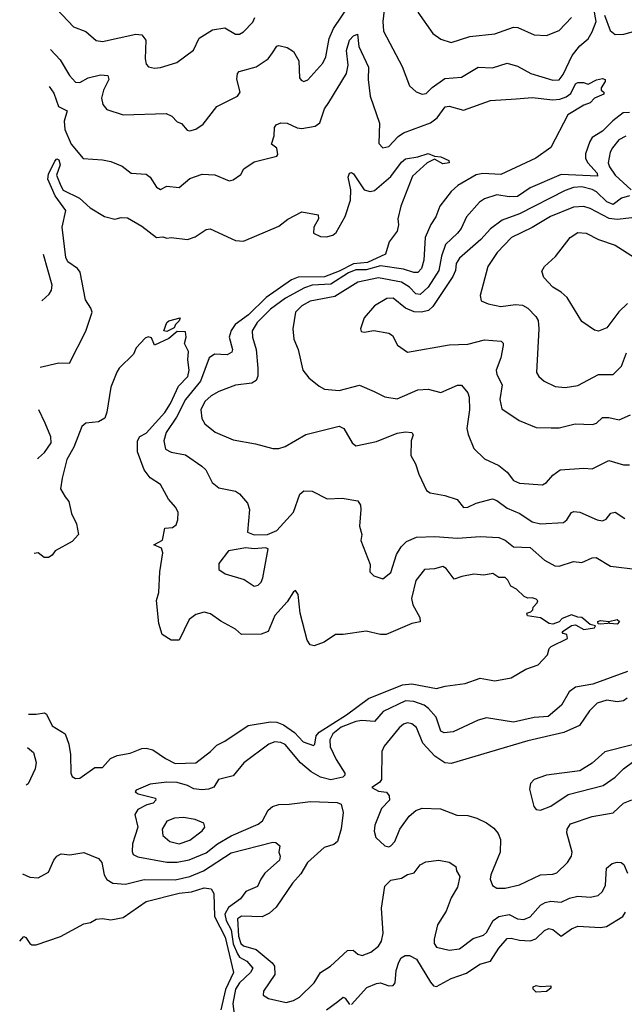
# Model space of a CAD drawing. Extents: x 1690054 to 1842981, y 782881 to 914114.
# Tile 297 of 656: x 1694406 to 1697319, y 902832 to 907574. Entities that reach past the tile are written whole.
import ezdxf

# ---------------------------------------------------------------- set-up
doc = ezdxf.new("R2010")
doc.units = 0

msp = doc.modelspace()

# ---------------------------------------------------------------- linework, layer by layer
at = {"layer": '0CON10XD'}
for points in [[(1694554, 907430), (1694600.9, 907380.9), (1694646.5, 907305), (1694675, 907273.5), (1694695, 907270.8), (1694735, 907293.5), (1694795, 907307.6), (1694831.2, 907305), (1694835.6, 907285), (1694809.5, 907235), (1694799.5, 907195), (1694806.5, 907165), (1694825, 907141.9), (1694904.2, 907115.8), (1695111.2, 907121.2), (1695139.1, 907109.1), (1695165, 907082), (1695185, 907073.8), (1695212.1, 907042.1), (1695225, 907038), (1695254.2, 907045.8), (1695289.7, 907070.3), (1695356.2, 907155), (1695456, 907205), (1695468.1, 907225), (1695452.8, 907287.2), (1695455.5, 907314.5), (1695464.2, 907325), (1695545, 907346.9), (1695603.5, 907385), (1695624.1, 907414.1), (1695645, 907446.2), (1695655, 907448.8), (1695695, 907439.2), (1695725, 907420.6), (1695751.2, 907375), (1695754.3, 907294.3), (1695762.1, 907282.1), (1695775, 907276), (1695795, 907284), (1695866.9, 907365), (1695881.5, 907395), (1695897.6, 907482.4), (1695918.3, 907531.7), (1696001.6, 907655)], [(1696168.1, 907678.1), (1696155.3, 907565), (1696158.8, 907518.8), (1696248.8, 907348.8), (1696284.2, 907255), (1696316.8, 907226.8), (1696345, 907214.4), (1696365, 907218.6), (1696393.4, 907246.6), (1696455, 907290), (1696535, 907296.9), (1696615, 907344.4), (1696685, 907341.9), (1696755, 907364.4), (1696805, 907350.5), (1696868.8, 907315), (1696975, 907283.2), (1697005, 907284.6), (1697025, 907309.6), (1697068, 907402), (1697105, 907448.2), (1697145, 907480.8), (1697165, 907515.4), (1697183.3, 907565), (1697173.1, 907626.9)], [(1694585, 907624.4), (1694665, 907539.4), (1694725, 907517.5), (1694775, 907473.1), (1694805, 907468.9), (1694965, 907503.8), (1694995, 907501.1), (1695013.5, 907475), (1695010, 907385), (1695015, 907360), (1695027, 907347), (1695055, 907340.8), (1695084.2, 907344.2), (1695162.3, 907367.7), (1695242.9, 907427.1), (1695271.1, 907485), (1695335, 907525.4), (1695395, 907534.5), (1695445, 907504.4), (1695465, 907504.4), (1695485, 907515.6), (1695528.8, 907561.2), (1695538.2, 907585)], [(1696325, 907610), (1696397.4, 907507.4), (1696435, 907479.5), (1696485, 907464.5), (1696575, 907492.8), (1696695, 907505.3), (1696785, 907537.5), (1696805.9, 907535.9), (1696885, 907500.9), (1696945, 907497.8), (1697005, 907521.9), (1697065.5, 907585)], [(1697223.5, 907595), (1697252, 907522), (1697275, 907503.2), (1697316.5, 907503.5), (1697375, 907520.5)], [(1694547.5, 907251.9), (1694570.3, 907220.3), (1694593.3, 907155), (1694635.3, 907135.3), (1694620, 907085), (1694622.5, 907045), (1694653.6, 906975), (1694711.2, 906905), (1694805, 906899.5), (1694845, 906890.9), (1694898.8, 906868.8), (1694942.5, 906835), (1695015, 906830), (1695033.9, 906815), (1695065, 906766.9), (1695085, 906755.6), (1695115, 906771.4), (1695175, 906765.6), (1695225, 906808.8), (1695285, 906829.6), (1695346, 906826), (1695415, 906797.5), (1695435, 906802), (1695471.2, 906828.8), (1695486.2, 906855), (1695535, 906889.2), (1695645, 906916.7), (1695650, 906925), (1695645.6, 906955), (1695620, 906975), (1695631.8, 907015), (1695633.8, 907055), (1695642.5, 907067.5), (1695665, 907076.9), (1695695, 907075.6), (1695742.9, 907052.9), (1695765, 907048.9), (1695829.8, 907060.2), (1695852.5, 907077.5), (1695875.4, 907145), (1695894.8, 907175.2), (1695980, 907315), (1695988.4, 907355), (1695980.8, 907425), (1695994.7, 907475), (1696015, 907496.4), (1696033.6, 907503.6), (1696040, 907445), (1696085.9, 907345), (1696085.8, 907285.8), (1696095.4, 907205), (1696140, 907075), (1696137.2, 906977.2), (1696155, 906956.9), (1696185, 906963.5), (1696229.3, 907010.7), (1696255, 907029.3), (1696385, 907076.4), (1696418.2, 907101.8), (1696455.4, 907154.6), (1696475, 907156.8), (1696545, 907137.9), (1696675, 907184.6), (1696797.8, 907192.2), (1696875, 907199.4), (1696975, 907187.5), (1697009.4, 907190.6), (1697038.5, 907201.5), (1697061, 907219), (1697084.4, 907265), (1697095, 907270.8), (1697122, 907272), (1697145, 907263.3), (1697185, 907283.3), (1697215, 907290), (1697227.5, 907285), (1697226.7, 907276.7), (1697207.5, 907245), (1697207.5, 907235), (1697220, 907225), (1697221.2, 907215), (1697175, 907196.5), (1697155, 907172.8), (1697125, 907161.8), (1697047.1, 907115), (1696965, 906958), (1696893.8, 906906.2), (1696725, 906828.7), (1696637.3, 906832.7), (1696605, 906827.2), (1696517.9, 906775), (1696485, 906746.4), (1696430.7, 906675), (1696410.7, 906625), (1696386.8, 906586.8), (1696360, 906525), (1696353.8, 906415), (1696341.4, 906375), (1696325, 906356.6), (1696305, 906356.2), (1696255, 906372.9), (1696145, 906387.9), (1696075, 906368.5), (1696025, 906369), (1695991, 906355), (1695905, 906300.6), (1695815.6, 906294.4), (1695777.8, 906282.2), (1695686.9, 906233.1), (1695615, 906180), (1695549.7, 906115), (1695526.7, 906075), (1695526.9, 906045), (1695546, 905985), (1695553.5, 905895), (1695552.9, 905857.1), (1695545, 905835.8), (1695525, 905823.3), (1695445, 905813.3), (1695365, 905782.9), (1695327.9, 905762.1), (1695297.8, 905735), (1695279.3, 905695), (1695283.4, 905653.4), (1695297.8, 905627.8), (1695347.9, 905587.9), (1695435, 905549.5), (1695541.7, 905531.7), (1695625, 905508.1), (1695655, 905508.1), (1695685, 905518.8), (1695785, 905576.2), (1695945, 905615.5), (1695967.5, 905605), (1696007.5, 905535), (1696025, 905521.4), (1696125, 905542.1), (1696225, 905582.2), (1696265, 905588.9), (1696295, 905586), (1696301.2, 905575), (1696292, 905545), (1696290, 905475), (1696313.9, 905433.9), (1696329.2, 905385), (1696366.4, 905306.4), (1696384.3, 905294.3), (1696455, 905282.5), (1696513.6, 905263.6), (1696544.5, 905224.5), (1696565, 905225.6), (1696605, 905245.4), (1696685, 905265.6), (1696705, 905258.1), (1696755, 905221.1), (1696815.3, 905195.3), (1696875, 905155.9), (1696915, 905145.2), (1697027.2, 905152.8), (1697042.9, 905165), (1697065, 905200), (1697075.7, 905204.3), (1697105, 905201.1), (1697188, 905165), (1697215, 905160.6), (1697232.4, 905167.6), (1697255, 905196.7), (1697275, 905201.2), (1697322.1, 905172.1)], [(1697345, 907126.5), (1697314.1, 907125.9), (1697263.5, 907086.5), (1697215, 907037.1), (1697165, 907007.1), (1697152.5, 906987.5), (1697133, 906927), (1697133.2, 906905), (1697143.5, 906885), (1697188.3, 906835), (1697189.8, 906820.2), (1697015, 906828.3), (1696865.6, 906764.4), (1696805, 906722), (1696765, 906720), (1696705, 906730.6), (1696645, 906710.7), (1696621.8, 906695), (1696559.5, 906625), (1696532.7, 906567.3), (1696514.8, 906545.2), (1696458.5, 906491.5), (1696438.3, 906435), (1696426, 906365), (1696375, 906285.8), (1696335, 906250.5), (1696315, 906254.2), (1696284.2, 906285), (1696245, 906309.7), (1696135, 906330.4), (1696035, 906309.7), (1695925, 906240.8), (1695805, 906217.9), (1695765.5, 906195), (1695734.4, 906165), (1695722.2, 906085), (1695726.9, 906035), (1695747.5, 905985), (1695770, 905885), (1695799.1, 905849.1), (1695848.3, 905808.3), (1695875, 905794.3), (1695945, 905788.2), (1696043.9, 905813.9), (1696113.6, 905783.6), (1696165, 905758.1), (1696225, 905747.8), (1696325, 905790.5), (1696375, 905794.7), (1696435, 905778.9), (1696516.2, 905813.8), (1696535, 905813.5), (1696565, 905775.8), (1696572.1, 905755), (1696573.9, 905695), (1696560.5, 905605), (1696566.3, 905576.3), (1696595, 905508.8), (1696645, 905459.4), (1696715, 905426.7), (1696754.4, 905395), (1696785.7, 905355), (1696815, 905341.5), (1696925, 905333.3), (1696945, 905344.3), (1696975, 905379.4), (1697010, 905405), (1697125, 905414.5), (1697165, 905410.6), (1697245, 905450), (1697315, 905429.1), (1697345, 905429.4)], [(1697326.6, 907013.4), (1697293.5, 906995), (1697262.8, 906957.2), (1697251.4, 906935), (1697242.1, 906885), (1697248.6, 906865), (1697275.2, 906825), (1697352.9, 906755)], [(1694504.1, 905900.1), (1694595, 905920.8), (1694645, 905920), (1694725, 906074), (1694755.4, 906165), (1694749.2, 906185), (1694722.6, 906225), (1694697.2, 906357.2), (1694685, 906375.3), (1694637.8, 906407.8), (1694627.8, 906427.8), (1694610.2, 906575), (1694628.7, 906655), (1694576.6, 906725), (1694541.3, 906805), (1694545, 906830.5), (1694575, 906893.1), (1694585, 906902.9), (1694595, 906898.6), (1694600.6, 906875), (1694583, 906825), (1694603.7, 906773.7), (1694615, 906752.9), (1694693.6, 906713.6), (1694745, 906667.1), (1694815, 906626), (1694865, 906612.9), (1694895, 906620.5), (1694925, 906620), (1694995, 906578.6), (1695065, 906524.3), (1695095, 906528.1), (1695115, 906521.4), (1695135, 906524.3), (1695215, 906515.5), (1695251.7, 906528.3), (1695305, 906562.9), (1695323, 906567), (1695445, 906510.5), (1695485, 906506.4), (1695655, 906579.2), (1695697.6, 906612.4), (1695765, 906648.6), (1695843.6, 906633.6), (1695845.6, 906615), (1695823.1, 906575), (1695822, 906545), (1695855, 906530), (1695885, 906528.1), (1695915, 906535.6), (1695930.8, 906549.2), (1695973.7, 906626.3), (1696000, 906705), (1696001.1, 906755), (1695988.4, 906815), (1695995, 906834.4), (1696005, 906837.5), (1696015, 906831.4), (1696065, 906754.4), (1696095, 906745.5), (1696115, 906750.5), (1696195, 906819.2), (1696245, 906887.5), (1696265, 906903.8), (1696325, 906912.5), (1696375, 906929.4), (1696405, 906915.7), (1696435, 906913.5), (1696473.8, 906895), (1696475.8, 906885), (1696445, 906879.2), (1696405, 906902.5), (1696370, 906885), (1696299.5, 906820.5), (1696241.9, 906675), (1696227.5, 906615), (1696231.4, 906585), (1696225.6, 906555), (1696186.6, 906503.4), (1696168.2, 906445), (1696081.8, 906405), (1696015, 906398.1), (1695945, 906362.1), (1695875, 906335.8), (1695747.1, 906332.9), (1695715, 906321.6), (1695593.5, 906236.5), (1695507.8, 906152.2), (1695444.9, 906105.1), (1695425, 906076.6), (1695416, 906045), (1695431.2, 905985), (1695428.3, 905971.7), (1695405, 905959.4), (1695345, 905962.1), (1695319.4, 905945), (1695277.8, 905832.2), (1695205, 905744.7), (1695160.9, 905659.1), (1695111.8, 905585), (1695101.1, 905545), (1695109.2, 905505), (1695135, 905491.5), (1695205, 905477.3), (1695284, 905424), (1695302.2, 905405), (1695333.3, 905345), (1695365, 905318.9), (1695445, 905302.9), (1695465, 905290), (1695504.3, 905245), (1695513.3, 905215), (1695504, 905105), (1695535, 905093), (1695600, 905095), (1695645, 905113.3), (1695725, 905202), (1695755, 905288), (1695775, 905304.2), (1695815, 905302.5), (1695886.8, 905266.8), (1695959.1, 905269.1), (1696035, 905256), (1696048, 905235), (1696050, 905215), (1696043.8, 905135), (1696054, 905095), (1696049.4, 905065), (1696095, 904950), (1696093.8, 904915), (1696112.5, 904895), (1696155, 904880), (1696195, 904912), (1696221.8, 904998.2), (1696244.5, 905035.5), (1696270.1, 905059.9), (1696318.3, 905081.7), (1696405.9, 905084.1), (1696515, 905077), (1696625, 905084.8), (1696715, 905079.5), (1696745, 905067.5), (1696785, 905035.4), (1696865, 905031.2), (1696935, 904971.1), (1696985, 904942.9), (1697005, 904942.1), (1697075, 904964.3), (1697115, 904958.8), (1697165, 904982), (1697183.9, 904983.9), (1697252.2, 904942.2), (1697386.3, 904926.3)], [(1697345, 906726.2), (1697306, 906714), (1697265, 906683.2), (1697235, 906696.1), (1697185, 906744.3), (1697165, 906755.6), (1697115, 906768.3), (1697074.8, 906765.2), (1697035, 906750.3), (1696815, 906638.7), (1696731.5, 906608.5), (1696675, 906567.2), (1696627.8, 906515), (1696525.5, 906424.5), (1696509.9, 906400.1), (1696505.2, 906365), (1696493.6, 906336.4), (1696397.3, 906192.7), (1696376.5, 906173.5), (1696342.5, 906165), (1696307.4, 906167.4), (1696264.6, 906184.6), (1696205, 906232.2), (1696175, 906230.5), (1696116, 906195), (1696065, 906138), (1696048.8, 906085), (1696052, 906072), (1696065, 906068.8), (1696112.7, 906077.3), (1696184.2, 906064.2), (1696202.3, 906052.3), (1696225.8, 906005.8), (1696275, 905972.9), (1696475, 906008.2), (1696565, 906010.7), (1696645, 906031.2), (1696726.7, 906025), (1696735.6, 906015.6), (1696735.6, 906005), (1696724.3, 905945), (1696701.8, 905885), (1696705.5, 905865), (1696730.9, 905815), (1696718.9, 905745), (1696729.8, 905699.8), (1696812.6, 905642.6), (1696895, 905609.2), (1696967.5, 905607.5), (1697005, 905607.8), (1697082.1, 905627.9), (1697165.8, 905624.2), (1697185, 905630), (1697215, 905657.1), (1697245, 905658.1), (1697295, 905646.9), (1697349.5, 905670.5)], [(1697355, 906618.7), (1697285, 906611.2), (1697245.9, 906615.9), (1697155.5, 906665), (1697125, 906673.8), (1697075, 906671.6), (1696963.4, 906626.6), (1696875, 906573.6), (1696775.6, 906525), (1696706.9, 906453.1), (1696661.5, 906385), (1696624.4, 906245), (1696629.1, 906219.1), (1696663.3, 906205), (1696725, 906193.2), (1696795, 906202.5), (1696829.1, 906199.1), (1696854.5, 906185), (1696893.6, 906143.6), (1696904.7, 906124.7), (1696907.1, 906085), (1696895.5, 905875), (1696907.5, 905855), (1696932.6, 905832.6), (1696986.6, 905806.6), (1697035, 905802.3), (1697095, 905811.2), (1697195, 905864.4), (1697265.4, 905864.6), (1697306.4, 905905), (1697330.7, 905969.3)], [(1697335, 906206.2), (1697293.3, 906166.7), (1697235, 906089.4), (1697195.8, 906074.2), (1697175, 906079.2), (1697115, 906120), (1697044.4, 906235), (1697015, 906262.1), (1696975.7, 906285), (1696931.7, 906331.7), (1696922.3, 906362.3), (1696934.2, 906385), (1696987.1, 906432.9), (1697058.6, 906525), (1697095, 906548.9), (1697135, 906546), (1697195.8, 906515), (1697275, 906488.5), (1697368.7, 906428.7)], [(1694513.2, 906219.1), (1694548.5, 906251.5), (1694559.3, 906270.7), (1694562.2, 906295), (1694519.7, 906442.7)], [(1695115, 906072.5), (1695100, 906075), (1695115.5, 906115), (1695125, 906123.8), (1695178.3, 906138.3), (1695175, 906123.3), (1695156.2, 906105), (1695150, 906090), (1695115, 906072.5)], [(1694448.2, 904228.8), (1694485, 904228.8), (1694525.4, 904235.4), (1694535, 904229.2), (1694562.1, 904172.1), (1694625.3, 904135), (1694642.4, 904085), (1694650.4, 904035), (1694651.9, 903945), (1694659.1, 903929.1), (1694675, 903919.2), (1694695, 903920.8), (1694767.9, 903972.1), (1694805, 903972.5), (1694843.9, 904016.1), (1694875, 904030.4), (1694938.3, 904041.7), (1694995, 904063.4), (1695014.6, 904064.6), (1695047.1, 904057.1), (1695108.2, 904015), (1695155, 903991.4), (1695255, 903994.6), (1695325, 904048.5), (1695355, 904079.3), (1695395, 904098.4), (1695506, 904174), (1695615, 904192.7), (1695645, 904190.8), (1695677.2, 904177.2), (1695730.3, 904140.3), (1695771.9, 904095), (1695821.4, 904078.6), (1695827.4, 904085), (1695833.9, 904125), (1695848.4, 904141.6), (1695980.7, 904225), (1696086.1, 904303.9), (1696249.8, 904370.2), (1696295.2, 904375.2), (1696415, 904352.9), (1696455.7, 904364.3), (1696552.7, 904377.3), (1696625, 904402), (1696695, 904390), (1696775, 904403.3), (1696845, 904446), (1696905, 904466.7), (1696950, 904515), (1696957.5, 904545), (1696967.5, 904555), (1697045.9, 904594.1), (1697043, 904613), (1697025, 904617.5), (1697020, 904625), (1697065, 904656.5), (1697085, 904658.9), (1697125, 904636), (1697175.8, 904645), (1697180, 904655), (1697155, 904661.1), (1697115, 904694.5), (1697095, 904695.6), (1697065, 904707.5), (1697020.2, 904689.8), (1697005, 904674.2), (1696975, 904662), (1696957.5, 904665), (1696915, 904692.5), (1696853, 904703), (1696850, 904715), (1696868.3, 904721.7), (1696878.3, 904731.7), (1696880, 904745), (1696900, 904765), (1696902.5, 904775), (1696895, 904782.5), (1696875, 904790), (1696855, 904787.5), (1696836.4, 904796.4), (1696800.5, 904830.5), (1696772.5, 904845), (1696757.5, 904875), (1696745, 904886.7), (1696715, 904887.5), (1696685.7, 904905.7), (1696642.3, 904897.7), (1696595, 904902.5), (1696537.2, 904892.8), (1696499.3, 904879.3), (1696460.9, 904930.9), (1696445, 904940.8), (1696405, 904929.1), (1696356.7, 904925), (1696315, 904872.5), (1696294.4, 904785.6), (1696300, 904755), (1696334, 904695), (1696335, 904673.3), (1696295, 904665.6), (1696172.1, 904612.1), (1696145, 904611.9), (1696075, 904628.9), (1695965, 904612.2), (1695927, 904613), (1695873.3, 904575), (1695825, 904558), (1695805, 904563.3), (1695791.2, 904585), (1695756.9, 904715), (1695748.1, 904805), (1695735, 904823.8), (1695725, 904818.8), (1695695, 904770), (1695635, 904703.8), (1695603.1, 904626.9), (1695570, 904615), (1695475, 904612.7), (1695445, 904637.9), (1695375, 904676.9), (1695325, 904712.9), (1695295, 904720.6), (1695255, 904708.9), (1695221.9, 904685), (1695174, 904586), (1695135, 904585.8), (1695093, 904613), (1695075.6, 904665), (1695064.3, 904775.7), (1695076.2, 904815), (1695080.9, 904915), (1695095.8, 905005.8), (1695088.8, 905028.8), (1695052.5, 905045), (1695093.4, 905066.6), (1695105.7, 905124.3), (1695141.9, 905128.1), (1695159.1, 905140.9), (1695168, 905165), (1695169.5, 905199.5), (1695158, 905225), (1695122.9, 905265), (1695084, 905335), (1695035, 905367.5), (1695006, 905406), (1694972.7, 905492.7), (1694973.1, 905545), (1694984.2, 905565.8), (1695015, 905582.5), (1695105, 905682.2), (1695132.6, 905725), (1695171.7, 905808.3), (1695215.3, 905855), (1695223.1, 905885), (1695215.7, 905935), (1695220, 905975), (1695200, 906015), (1695207.5, 906045), (1695205, 906070), (1695165, 906072.5), (1695125, 906037.5), (1695055, 906006.2), (1695040.9, 906040.9), (1695025, 906045.6), (1695010.5, 906039.5), (1694967.4, 905992.6), (1694955, 905963.3), (1694885, 905896.2), (1694873.2, 905876.8), (1694845.5, 905804.5), (1694826.3, 905683.7), (1694816, 905654), (1694785, 905637.3), (1694725, 905630.7), (1694704.5, 905615), (1694666.8, 905515), (1694633.2, 905455), (1694610.5, 905365), (1694603.2, 905315), (1694625.6, 905275.6), (1694643.3, 905253.3), (1694656.2, 905195), (1694679.7, 905145), (1694688.8, 905095), (1694658.7, 905061.3), (1694577.5, 905015), (1694562.5, 904995), (1694545, 904983.8), (1694524.1, 904984.1), (1694495, 905006.2), (1694475.1, 905003.5)], [(1694490.8, 905460.8), (1694496.6, 905463.4), (1694525, 905489.2), (1694557.5, 905535), (1694556.5, 905565), (1694528.8, 905631.2), (1694498.2, 905695.1)], [(1695535, 904846), (1695555, 904850.8), (1695570, 904865), (1695578.1, 904885), (1695603.8, 905025), (1695590.3, 905030.3), (1695535, 905025.7), (1695495, 905030.4), (1695412.5, 905015), (1695366.2, 904955), (1695366.2, 904925), (1695396.7, 904905), (1695487.3, 904877.3), (1695535, 904846)], [(1697202.4, 904662.4), (1697194, 904664), (1697191.4, 904675), (1697205, 904680.6), (1697245, 904675.5), (1697285.3, 904685.3), (1697296.2, 904675), (1697285, 904662.8), (1697250, 904665), (1697245, 904670), (1697240, 904665), (1697202.4, 904662.4)], [(1697335, 904435.2), (1697167.2, 904372.8), (1697085, 904359.7), (1697054.1, 904335.9), (1697016.9, 904273.1), (1696952.9, 904217.1), (1696885, 904212.5), (1696785, 904190), (1696655, 904211.8), (1696615, 904199.5), (1696495, 904144.5), (1696451.2, 904138.8), (1696435, 904146.5), (1696412.5, 904215), (1696376.2, 904256.2), (1696355, 904271.7), (1696305, 904290.4), (1696265, 904292.5), (1696158.1, 904241.9), (1696115, 904194.4), (1696055, 904198.9), (1696025, 904194.1), (1695955, 904165.8), (1695914.2, 904135), (1695900.6, 904105), (1695901.9, 904071.9), (1695930.1, 904010.1), (1695972.5, 903945), (1695972.2, 903935), (1695962.9, 903925), (1695905, 903913.2), (1695854.8, 903924.8), (1695811.1, 903951.1), (1695758.5, 903995), (1695685, 904082.9), (1695665, 904092.9), (1695635, 904096.5), (1695606, 904085), (1695486, 903995), (1695435, 903931.4), (1695364.2, 903915), (1695341.9, 903878.1), (1695315, 903867.1), (1695284.3, 903864.3), (1695245, 903870), (1695215, 903885.8), (1695165, 903900.3), (1695115, 903900.7), (1695035, 903891.5), (1694967, 903863), (1694962.5, 903855), (1694977.5, 903845), (1695060, 903825), (1695062.5, 903815), (1695049.5, 903800.5), (1695017.8, 903792.2), (1694975, 903769.2), (1694960, 903745), (1694974.4, 903685), (1694950, 903605), (1694947.7, 903567.7), (1694952.9, 903552.9), (1694975, 903541.1), (1695115.5, 903515.5), (1695165, 903515.5), (1695221.8, 903528.2), (1695305, 903561.6), (1695359.7, 903605), (1695425, 903643.4), (1695555, 903698.6), (1695576.3, 903715), (1695603.6, 903766.4), (1695623.8, 903785), (1695655, 903794.4), (1695705, 903796.3), (1695807.7, 903807.7), (1695935, 903803.9), (1695955.6, 903795), (1695965.4, 903755.4), (1695955, 903677.5), (1695937.5, 903615), (1695918.9, 903601.1), (1695873.3, 903586.7), (1695792.5, 903515), (1695760.7, 903459.3), (1695720.6, 903415), (1695641.2, 903298.8), (1695609.5, 903270.5), (1695575, 903253.4), (1695475, 903256.8), (1695455, 903242.9), (1695459.5, 903159.5), (1695471.3, 903125), (1695485, 903112.8), (1695546.1, 903096.1), (1695621.7, 903031.7), (1695632.9, 903015), (1695635.3, 902974.7), (1695580, 902895), (1695578.8, 902875), (1695605, 902858.8), (1695689.7, 902840.3), (1695725, 902849.4), (1695754.5, 902865.5), (1695825, 902934.3), (1695855.6, 902985), (1695904.2, 903015.8), (1695985, 903090.6), (1696012.1, 903092.1), (1696035, 903073.1), (1696056.6, 903066.6), (1696098, 903082), (1696135, 903111.5), (1696149.7, 903135), (1696158, 903175), (1696148.9, 903295), (1696165, 903400.8), (1696195, 903429.6), (1696245, 903439.5), (1696275, 903456.9), (1696307.5, 903465), (1696335, 903503.3), (1696362.7, 903517.3), (1696425, 903526.2), (1696475.9, 903515.9), (1696507.5, 903495), (1696510, 903475), (1696526.7, 903446.7), (1696515.9, 903395), (1696484.7, 903345), (1696460.2, 903279.8), (1696418.7, 903215), (1696402.6, 903145), (1696403.7, 903123.7), (1696415, 903107.3), (1696475, 903092.7), (1696525, 903098.4), (1696591.8, 903148.2), (1696640.6, 903165), (1696655, 903178.1), (1696687.3, 903235), (1696715, 903255.2), (1696765, 903264.8), (1696805, 903243.5), (1696835, 903239.7), (1696865, 903253.1), (1696915, 903309.2), (1696937.8, 903322.2), (1696965, 903327.8), (1697015, 903324.1), (1697055, 903343.3), (1697095, 903352.2), (1697155, 903347.1), (1697194.2, 903355.8), (1697213.8, 903375), (1697228, 903405), (1697233.3, 903486.7), (1697260.3, 903509.7), (1697285, 903516.7), (1697305, 903513.8), (1697316.8, 903505), (1697335, 903463.9)], [(1697334, 904306), (1697315, 904292.9), (1697285, 904288.1), (1697235, 904296.2), (1697188.8, 904281.2), (1697152.2, 904245), (1697104.1, 904175), (1697028.8, 904141.2), (1696855, 904101.2), (1696485, 903991.9), (1696453.9, 903993.9), (1696406.8, 904026.8), (1696349, 904089), (1696317.5, 904165), (1696295, 904181.8), (1696275, 904186.5), (1696255, 904181.1), (1696235, 904163.3), (1696162, 904075), (1696150.3, 904049.7), (1696150, 903915), (1696140.2, 903899.8), (1696102.5, 903875), (1696135, 903858.5), (1696173, 903853), (1696185.5, 903835), (1696188.2, 903815), (1696150, 903775), (1696117.5, 903695), (1696113.5, 903665), (1696122.5, 903635), (1696165, 903594.3), (1696185, 903589.4), (1696195, 903594.3), (1696213.6, 903616.4), (1696238.4, 903675), (1696283, 903737), (1696315, 903764.4), (1696345, 903776.2), (1696433.2, 903773.2), (1696512.6, 903742.6), (1696565, 903740.6), (1696608.3, 903728.3), (1696655.9, 903705.9), (1696690.3, 903680.3), (1696711.9, 903655), (1696723.3, 903625), (1696721.8, 903565), (1696675.7, 903455.7), (1696672.9, 903435), (1696683.8, 903403.8), (1696705, 903391.1), (1696745, 903390.4), (1696815, 903406.9), (1696915, 903454.6), (1696975, 903458.2), (1696995, 903465.5), (1697045.6, 903515), (1697065.7, 903545), (1697067.5, 903565), (1697042.9, 903657.1), (1697044.3, 903675.7), (1697059.7, 903700.3), (1697165, 903736.7), (1697265, 903753.2), (1697315, 903800), (1697355, 903817.1)], [(1694442.6, 904068.6), (1694472.5, 904045), (1694485.4, 903995.4), (1694480.9, 903965), (1694446.2, 903893.8), (1694436.3, 903887.7)], [(1697359.1, 904080.9), (1697225, 904046.9), (1697165, 903992.9), (1697105, 903955.7), (1696945, 903935.5), (1696885.5, 903914.5), (1696867.5, 903895), (1696862.7, 903867.3), (1696884, 903785), (1696895, 903770), (1696915, 903766.7), (1696965, 903785.6), (1697048.3, 903841.7), (1697218, 903885), (1697275.6, 903925), (1697315, 903965.8), (1697365, 904002.9)], [(1695175, 903604.7), (1695225, 903622.8), (1695285, 903667.8), (1695298.1, 903685), (1695293.4, 903703.4), (1695251.2, 903721.2), (1695195, 903731.4), (1695151.6, 903728.4), (1695115, 903713.3), (1695092.9, 903675), (1695095.5, 903645), (1695128.6, 903615), (1695175, 903604.7)], [(1694419.3, 903459.2), (1694455, 903444.4), (1694495, 903440), (1694545, 903468.8), (1694570, 903525), (1694585, 903545.7), (1694605, 903555.6), (1694647.9, 903552.1), (1694715, 903562.5), (1694785, 903534.2), (1694801.9, 903515), (1694812.3, 903455), (1694825, 903432.5), (1694855, 903414.6), (1694915, 903410), (1695005, 903432.9), (1695155, 903431.3), (1695225, 903446.7), (1695291.5, 903475), (1695425, 903561.3), (1695625, 903611.9), (1695639.5, 903610.5), (1695660, 903595), (1695654.5, 903565), (1695661.1, 903545), (1695657.5, 903525), (1695587.4, 903462.6), (1695567.1, 903435), (1695551.8, 903398.2), (1695495.8, 903375), (1695470.3, 903339.7), (1695412.4, 903297.6), (1695395.1, 903265), (1695400.6, 903235), (1695425, 903190.5), (1695435, 903122.4), (1695455, 903074.7), (1695465, 903058.3), (1695499.6, 903039.6), (1695529.2, 903005), (1695517.6, 902985), (1695464.8, 902935), (1695446.1, 902905), (1695432.9, 902835), (1695437.5, 902795)], [(1694405.7, 903135), (1694425, 903158), (1694435, 903153.8), (1694455, 903124.2), (1694465, 903117.5), (1694485, 903117.5), (1694601.8, 903158.2), (1694715, 903219.2), (1694746.7, 903225), (1694775, 903241.9), (1694805, 903244.6), (1694845, 903237.9), (1694905, 903249.4), (1695015, 903326.5), (1695175, 903366.2), (1695233, 903373), (1695295, 903392.1), (1695327.9, 903387.9), (1695341.5, 903365), (1695344.8, 903255), (1695396.2, 903155), (1695435.6, 902985), (1695397.8, 902902.2), (1695375, 902804.4)], [(1696005, 902830.8), (1696078, 902912), (1696125, 902932.3), (1696145, 902935.4), (1696185, 902920), (1696205, 902921.4), (1696214.6, 902935.4), (1696219.7, 902995), (1696232.8, 903035), (1696244.2, 903055.7), (1696263.5, 903066.5), (1696285, 903066.2), (1696318.3, 903048.3), (1696385, 902937.5), (1696400.5, 902920.5), (1696415, 902917.5), (1696484.3, 902955.7), (1696558.8, 902981.2), (1696622.5, 903025), (1696675, 903039.5), (1696715, 903101.8), (1696755, 903147.8), (1696775, 903150.3), (1696815, 903140.2), (1696865, 903137.5), (1696892.9, 903147.1), (1696935, 903186.7), (1696955, 903196.1), (1696975, 903191.1), (1697015, 903159.4), (1697065.3, 903194.7), (1697095, 903207.5), (1697205, 903201.8), (1697233.1, 903206.9), (1697313.1, 903255), (1697325.2, 903274.8)], [(1696895, 902890), (1696880, 902905), (1696880, 902915), (1696895, 902922.5), (1696915, 902917.5), (1696965, 902920), (1696965, 902910), (1696945, 902892.5), (1696895, 902890)], [(1695885, 902805.3), (1695938.6, 902845), (1695965.3, 902865.3), (1695975, 902861.9), (1695995, 902830.8)]]:
    msp.add_lwpolyline(points, dxfattribs=at)

doc.saveas('drawing.dxf')
